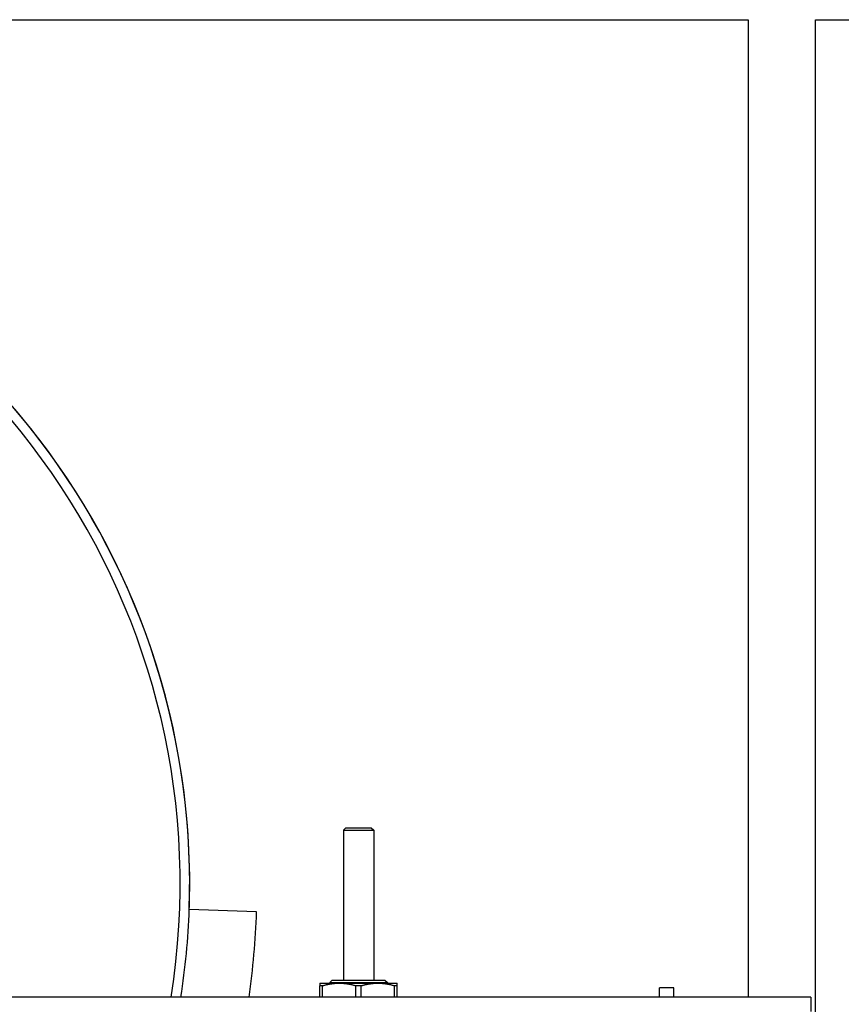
# Model space of a CAD drawing. Header units: inches. Extents: x 24 to 1128, y -69 to 748.
# Tile 561 of 656: x 989 to 1010, y 311 to 337. Entities that reach past the tile are written whole.
import ezdxf

# ---------------------------------------------------------------- set-up
doc = ezdxf.new("R2010")
doc.units = ezdxf.units.IN
doc.header["$LTSCALE"] = 32
doc.header["$MEASUREMENT"] = 0
doc.layers.add('Visible (ANSI)', color=7, linetype='Continuous', lineweight=30)

msp = doc.modelspace()

# ---------------------------------------------------------------- linework, layer by layer
at = {"layer": 'Visible (ANSI)'}
for p, q in [((941.15953, 336.98367), (1007.53453, 336.98367)), ((1007.53453, 336.98367), (1007.53453, 311.60867)), ((1009.28453, 309.10867), (1009.28453, 336.98367)), ((1009.28453, 336.98367), (1035.59703, 336.98367)), ((997.08833, 316.00617), (997.02583, 315.94367)), ((997.08833, 316.00617), (997.75073, 316.00617)), ((997.75073, 316.00617), (997.81323, 315.94367)), ((997.02583, 315.94367), (997.81323, 315.94367)), ((997.02583, 315.94367), (997.02583, 312.05011)), ((997.81323, 315.94367), (997.81323, 312.05011)), ((994.77189, 313.822), (993.02296, 313.88308)), ((996.4156, 311.97137), (996.91756, 311.97137)), ((996.4836, 311.90318), (996.4156, 311.90318)), ((996.4156, 311.60867), (996.4156, 311.90318)), ((996.4836, 311.60867), (996.4836, 311.90318)), ((996.734, 312.05011), (996.6715, 311.98761)), ((996.6715, 311.98761), (998.16756, 311.98761)), ((996.6715, 311.98761), (996.6715, 311.97137)), ((996.734, 312.05011), (998.10506, 312.05011)), ((996.91756, 311.97137), (997.9215, 311.97137)), ((997.48754, 311.90318), (997.35153, 311.90318)), ((997.35153, 311.60867), (997.35153, 311.90318)), ((997.48754, 311.60867), (997.48754, 311.90318)), ((997.9215, 311.97137), (998.42347, 311.97137)), ((998.10506, 312.05011), (998.16756, 311.98761)), ((998.16756, 311.98761), (998.16756, 311.97137)), ((998.42347, 311.90318), (998.35547, 311.90318)), ((998.35547, 311.60867), (998.35547, 311.90318)), ((998.42347, 311.60867), (998.42347, 311.90318)), ((1009.16005, 311.60867), (987.16005, 311.60867)), ((1005.60703, 311.84617), (1005.23203, 311.84617)), ((1005.23203, 311.60867), (1005.23203, 311.84617)), ((1005.60703, 311.60867), (1005.60703, 311.84617)), ((1009.16005, 311.60867), (1009.16005, 311.23367))]:
    msp.add_line(p, q, dxfattribs=at)
for radius, start, end in [(19, 358, 79.414979), (19, 0, 79.414979), (18.75, 350.98653, 78.47949), (19, 358, 0), (19, 351.106096, 358), (20.75, 351.861511, 358)]:
    msp.add_arc((974.03453, 314.54617), radius, start, end, dxfattribs=at)
for points, weights in [([(996.4156, 311.97137), (996.4156, 311.97137), (996.4156, 311.90318)], [1, 1.03775343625, 1.0171026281]), ([(996.4836, 311.90318), (996.71264, 311.97137), (996.91756, 311.97137)], [1.0171026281, 1.03775343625, 1]), ([(996.91756, 311.97137), (997.12249, 311.97137), (997.35153, 311.90318)], [1, 1.03775343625, 1.0171026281]), ([(997.48754, 311.90318), (997.71657, 311.97137), (997.9215, 311.97137)], [1.0171026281, 1.03775343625, 1]), ([(997.9215, 311.97137), (998.12643, 311.97137), (998.35547, 311.90318)], [1, 1.03775343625, 1.0171026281]), ([(998.42347, 311.90318), (998.42347, 311.97137), (998.42347, 311.97137)], [1.0171026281, 1.03775343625, 1])]:
    msp.add_rational_spline(points, weights, degree=2, dxfattribs=at)

doc.saveas('drawing.dxf')
